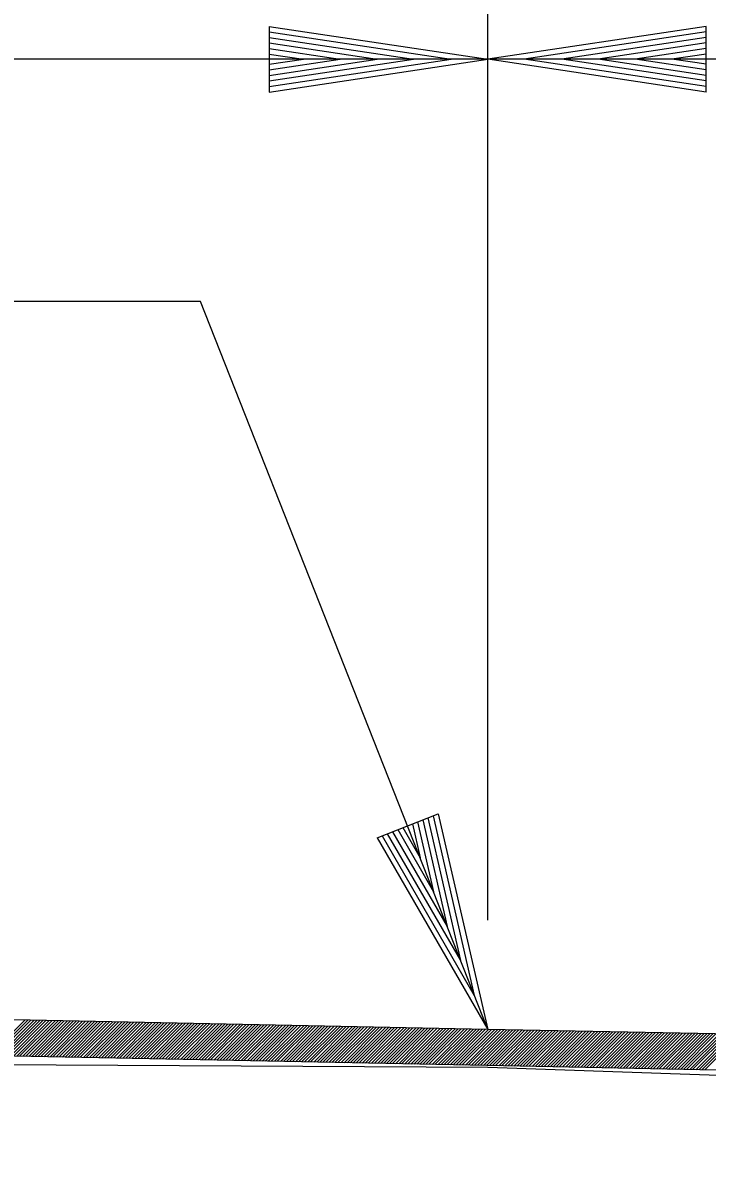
# Model space of a CAD drawing. Extents: x 2478 to 3210, y 439 to 841.
# Drawn here: x 3026.98 to 3033.24, y 785.11 to 795.46 of the extents above; entities that cross this region are included whole.
import ezdxf

# ---------------------------------------------------------------- set-up
doc = ezdxf.new("R2010")
doc.units = 0
for name, color, linetype in [('19', 7, 'Continuous'), ('R_Annotation', 7, 'Continuous'), ('R_Centerline', 7, 'Continuous'), ('R_Dimension', 7, 'Continuous'), ('R_Exist Surface', 7, 'Continuous')]:
    doc.layers.add(name, color=color, linetype=linetype)

msp = doc.modelspace()

# ---------------------------------------------------------------- linework, layer by layer
at = {"layer": '19'}
for p, q in [((3026.999, 786.348), (3026.675, 786.024)), ((3027.026, 786.347), (3026.703, 786.024)), ((3027.054, 786.347), (3026.731, 786.023)), ((3027.082, 786.346), (3026.758, 786.023)), ((3027.11, 786.346), (3026.786, 786.022)), ((3027.137, 786.345), (3026.814, 786.022)), ((3027.165, 786.345), (3026.841, 786.021)), ((3027.193, 786.344), (3026.869, 786.02)), ((3027.221, 786.344), (3026.897, 786.02)), ((3027.248, 786.343), (3026.925, 786.019)), ((3027.276, 786.342), (3026.952, 786.019)), ((3027.304, 786.342), (3026.98, 786.018)), ((3027.331, 786.341), (3027.008, 786.018)), ((3027.359, 786.341), (3027.036, 786.017)), ((3027.387, 786.34), (3027.063, 786.017)), ((3027.415, 786.34), (3027.091, 786.016)), ((3027.442, 786.339), (3027.119, 786.015)), ((3027.47, 786.339), (3027.147, 786.015)), ((3027.498, 786.338), (3027.174, 786.014)), ((3027.526, 786.337), (3027.202, 786.014)), ((3027.553, 786.337), (3027.23, 786.013)), ((3027.581, 786.336), (3027.257, 786.013)), ((3027.609, 786.336), (3027.285, 786.012)), ((3027.636, 786.335), (3027.313, 786.012)), ((3027.664, 786.335), (3027.341, 786.011)), ((3027.692, 786.334), (3027.368, 786.01)), ((3027.72, 786.334), (3027.396, 786.01)), ((3027.747, 786.333), (3027.424, 786.009)), ((3027.775, 786.332), (3027.452, 786.009)), ((3027.803, 786.332), (3027.479, 786.008)), ((3027.831, 786.331), (3027.507, 786.008)), ((3027.858, 786.331), (3027.535, 786.007)), ((3027.886, 786.33), (3027.562, 786.007)), ((3027.914, 786.33), (3027.59, 786.006)), ((3027.942, 786.329), (3027.618, 786.006)), ((3027.969, 786.329), (3027.646, 786.005)), ((3027.997, 786.328), (3027.673, 786.004)), ((3028.025, 786.327), (3027.701, 786.004)), ((3028.052, 786.327), (3027.729, 786.003)), ((3028.08, 786.326), (3027.757, 786.003)), ((3028.108, 786.326), (3027.784, 786.002)), ((3028.136, 786.325), (3027.812, 786.002)), ((3028.163, 786.325), (3027.84, 786.001)), ((3028.191, 786.324), (3027.867, 786.001)), ((3028.219, 786.324), (3027.895, 786)), ((3028.247, 786.323), (3027.923, 785.999)), ((3028.274, 786.322), (3027.951, 785.999)), ((3028.302, 786.322), (3027.978, 785.998)), ((3028.33, 786.321), (3028.006, 785.998)), ((3028.357, 786.321), (3028.034, 785.997)), ((3028.385, 786.32), (3028.062, 785.997)), ((3028.413, 786.32), (3028.089, 785.996)), ((3028.441, 786.319), (3028.117, 785.996)), ((3028.468, 786.319), (3028.145, 785.995)), ((3028.496, 786.318), (3028.173, 785.994)), ((3028.524, 786.317), (3028.2, 785.994)), ((3028.552, 786.317), (3028.228, 785.993)), ((3028.579, 786.316), (3028.256, 785.993)), ((3028.607, 786.316), (3028.283, 785.992)), ((3028.635, 786.315), (3028.311, 785.992)), ((3028.662, 786.315), (3028.339, 785.991)), ((3028.69, 786.314), (3028.367, 785.991)), ((3028.718, 786.314), (3028.394, 785.99)), ((3028.746, 786.313), (3028.422, 785.989)), ((3028.773, 786.312), (3028.45, 785.989)), ((3028.801, 786.312), (3028.478, 785.988)), ((3028.829, 786.311), (3028.505, 785.988)), ((3028.857, 786.311), (3028.533, 785.987)), ((3028.884, 786.31), (3028.561, 785.987)), ((3028.912, 786.31), (3028.588, 785.986)), ((3028.94, 786.309), (3028.616, 785.986)), ((3028.968, 786.309), (3028.644, 785.985)), ((3028.995, 786.308), (3028.672, 785.984)), ((3029.023, 786.307), (3028.699, 785.984)), ((3029.051, 786.307), (3028.727, 785.983)), ((3029.078, 786.306), (3028.755, 785.983)), ((3029.106, 786.306), (3028.783, 785.982)), ((3029.134, 786.305), (3028.81, 785.982)), ((3029.162, 786.305), (3028.838, 785.981)), ((3029.189, 786.304), (3028.866, 785.981)), ((3029.217, 786.304), (3028.893, 785.98)), ((3029.245, 786.303), (3028.921, 785.979)), ((3029.273, 786.302), (3028.949, 785.979)), ((3029.3, 786.302), (3028.977, 785.978)), ((3029.328, 786.301), (3029.004, 785.978)), ((3029.356, 786.301), (3029.032, 785.977)), ((3029.383, 786.3), (3029.06, 785.977)), ((3029.411, 786.3), (3029.088, 785.976)), ((3029.439, 786.299), (3029.115, 785.976)), ((3029.467, 786.299), (3029.143, 785.975)), ((3029.494, 786.298), (3029.171, 785.974)), ((3029.522, 786.297), (3029.199, 785.974)), ((3029.55, 786.297), (3029.226, 785.973)), ((3029.578, 786.296), (3029.254, 785.973)), ((3029.605, 786.296), (3029.282, 785.972)), ((3029.633, 786.295), (3029.309, 785.972)), ((3029.661, 786.295), (3029.337, 785.971)), ((3029.688, 786.294), (3029.365, 785.971)), ((3029.716, 786.294), (3029.393, 785.97)), ((3029.744, 786.293), (3029.42, 785.969)), ((3029.772, 786.292), (3029.448, 785.969)), ((3029.799, 786.292), (3029.476, 785.968)), ((3029.827, 786.291), (3029.504, 785.968)), ((3029.855, 786.291), (3029.531, 785.967)), ((3029.883, 786.29), (3029.559, 785.967)), ((3029.91, 786.29), (3029.587, 785.966)), ((3029.938, 786.289), (3029.614, 785.966)), ((3029.966, 786.289), (3029.642, 785.965)), ((3029.994, 786.288), (3029.67, 785.964)), ((3030.021, 786.288), (3029.698, 785.964)), ((3030.049, 786.287), (3029.725, 785.963)), ((3030.077, 786.286), (3029.753, 785.963)), ((3030.104, 786.286), (3029.781, 785.962)), ((3030.132, 786.285), (3029.809, 785.962)), ((3030.16, 786.285), (3029.836, 785.961)), ((3030.188, 786.284), (3029.864, 785.961)), ((3030.215, 786.284), (3029.892, 785.96)), ((3030.243, 786.283), (3029.919, 785.959)), ((3030.271, 786.283), (3029.947, 785.959)), ((3030.299, 786.282), (3029.975, 785.958)), ((3030.326, 786.281), (3030.003, 785.958)), ((3030.354, 786.281), (3030.03, 785.957)), ((3030.382, 786.28), (3030.058, 785.957)), ((3030.409, 786.28), (3030.086, 785.956)), ((3030.437, 786.279), (3030.114, 785.956)), ((3030.465, 786.279), (3030.141, 785.955)), ((3030.493, 786.278), (3030.169, 785.954)), ((3030.52, 786.278), (3030.197, 785.954)), ((3030.548, 786.277), (3030.225, 785.953)), ((3030.576, 786.276), (3030.252, 785.953)), ((3030.604, 786.276), (3030.28, 785.952)), ((3030.631, 786.275), (3030.308, 785.952)), ((3030.659, 786.275), (3030.335, 785.951)), ((3030.687, 786.274), (3030.363, 785.951)), ((3030.714, 786.274), (3030.391, 785.95)), ((3030.742, 786.273), (3030.419, 785.949)), ((3030.77, 786.273), (3030.446, 785.949)), ((3030.798, 786.272), (3030.474, 785.948)), ((3030.825, 786.271), (3030.502, 785.948)), ((3030.853, 786.271), (3030.53, 785.947)), ((3030.881, 786.27), (3030.557, 785.947)), ((3030.909, 786.27), (3030.585, 785.946)), ((3030.936, 786.269), (3030.613, 785.946)), ((3030.964, 786.269), (3030.64, 785.945)), ((3030.992, 786.268), (3030.668, 785.944)), ((3031.02, 786.268), (3030.696, 785.944)), ((3031.047, 786.267), (3030.724, 785.943)), ((3031.075, 786.266), (3030.751, 785.943)), ((3031.103, 786.266), (3030.779, 785.942)), ((3031.13, 786.265), (3030.807, 785.942)), ((3031.158, 786.265), (3030.835, 785.941)), ((3031.186, 786.264), (3030.862, 785.941)), ((3031.214, 786.264), (3030.89, 785.94)), ((3031.241, 786.263), (3030.918, 785.94)), ((3031.269, 786.263), (3030.945, 785.939)), ((3031.297, 786.262), (3030.973, 785.938)), ((3031.325, 786.261), (3031.001, 785.938)), ((3031.352, 786.261), (3031.029, 785.937)), ((3031.38, 786.26), (3031.056, 785.937)), ((3031.408, 786.26), (3031.084, 785.936)), ((3031.435, 786.259), (3031.112, 785.936)), ((3031.463, 786.259), (3031.14, 785.935)), ((3031.491, 786.258), (3031.167, 785.935)), ((3031.519, 786.258), (3031.195, 785.934)), ((3031.546, 786.257), (3031.223, 785.933)), ((3031.574, 786.256), (3031.251, 785.933)), ((3031.602, 786.256), (3031.278, 785.932)), ((3031.63, 786.255), (3031.306, 785.932)), ((3031.657, 786.255), (3031.334, 785.931)), ((3031.685, 786.254), (3031.361, 785.931)), ((3031.713, 786.254), (3031.389, 785.93)), ((3031.74, 786.253), (3031.417, 785.93)), ((3031.768, 786.253), (3031.445, 785.929)), ((3031.796, 786.252), (3031.472, 785.928)), ((3031.824, 786.251), (3031.5, 785.928)), ((3031.851, 786.251), (3031.528, 785.927)), ((3031.879, 786.25), (3031.556, 785.927)), ((3031.907, 786.25), (3031.583, 785.926)), ((3031.935, 786.249), (3031.611, 785.926)), ((3031.962, 786.249), (3031.639, 785.925)), ((3031.99, 786.248), (3031.666, 785.925)), ((3032.018, 786.248), (3031.694, 785.924)), ((3032.046, 786.247), (3031.722, 785.923)), ((3032.073, 786.246), (3031.75, 785.923)), ((3032.101, 786.246), (3031.777, 785.922)), ((3032.129, 786.245), (3031.805, 785.922)), ((3032.156, 786.245), (3031.833, 785.921)), ((3032.184, 786.244), (3031.861, 785.921)), ((3032.212, 786.244), (3031.888, 785.92)), ((3032.24, 786.243), (3031.916, 785.92)), ((3032.267, 786.243), (3031.944, 785.919)), ((3032.295, 786.242), (3031.971, 785.918)), ((3032.323, 786.241), (3031.999, 785.918)), ((3032.351, 786.241), (3032.027, 785.917)), ((3032.378, 786.24), (3032.055, 785.917)), ((3032.406, 786.24), (3032.082, 785.916)), ((3032.434, 786.239), (3032.11, 785.916)), ((3032.461, 786.239), (3032.138, 785.915)), ((3032.489, 786.238), (3032.166, 785.915)), ((3032.517, 786.238), (3032.193, 785.914)), ((3032.545, 786.237), (3032.221, 785.913)), ((3032.572, 786.236), (3032.249, 785.913)), ((3032.6, 786.236), (3032.277, 785.912)), ((3032.628, 786.235), (3032.304, 785.912)), ((3032.656, 786.235), (3032.332, 785.911)), ((3032.683, 786.234), (3032.36, 785.911)), ((3032.711, 786.234), (3032.387, 785.91)), ((3032.739, 786.233), (3032.415, 785.91)), ((3032.766, 786.233), (3032.443, 785.909)), ((3032.794, 786.232), (3032.471, 785.908)), ((3032.822, 786.231), (3032.498, 785.908)), ((3032.85, 786.231), (3032.526, 785.907)), ((3032.877, 786.23), (3032.554, 785.907)), ((3032.905, 786.23), (3032.582, 785.906)), ((3032.933, 786.229), (3032.609, 785.906)), ((3032.961, 786.229), (3032.637, 785.905)), ((3032.988, 786.228), (3032.665, 785.905)), ((3033.016, 786.228), (3032.692, 785.904)), ((3033.044, 786.227), (3032.72, 785.903)), ((3033.072, 786.226), (3032.748, 785.903)), ((3033.099, 786.226), (3032.776, 785.902)), ((3033.127, 786.225), (3032.803, 785.902)), ((3033.155, 786.225), (3032.831, 785.901)), ((3033.182, 786.224), (3032.859, 785.901)), ((3033.21, 786.224), (3032.887, 785.9)), ((3033.238, 786.223), (3032.914, 785.9)), ((3033.266, 786.223), (3032.942, 785.899)), ((3033.293, 786.222), (3032.97, 785.898)), ((3033.321, 786.222), (3032.997, 785.898)), ((3033.349, 786.221), (3033.025, 785.897)), ((3033.377, 786.22), (3033.053, 785.897)), ((3033.404, 786.22), (3033.081, 785.896)), ((3033.432, 786.219), (3033.108, 785.896)), ((3033.46, 786.219), (3033.136, 785.895)), ((3033.487, 786.218), (3033.164, 785.895)), ((3033.515, 786.218), (3033.192, 785.894)), ((3033.543, 786.217), (3033.219, 785.893))]:
    msp.add_line(p, q, dxfattribs=at)
at = {"layer": 'R_Annotation'}
for p, q in [((3031.233, 786.263), (3009.233, 786.703)), ((3031.227, 785.933), (3009.227, 786.373)), ((3053.233, 785.823), (3031.233, 786.263)), ((3053.227, 785.493), (3031.227, 785.933))]:
    msp.add_line(p, q, dxfattribs=at)
at = {"layer": 'R_Centerline'}
msp.add_line((3031.233, 787.263), (3031.233, 797.33), dxfattribs=at)
at = {"layer": 'R_Dimension'}
for p, q in [((3029.233, 795.43), (3031.233, 795.13)), ((3029.233, 795.43), (3029.233, 794.83)), ((3033.233, 795.43), (3031.233, 795.13)), ((3033.233, 794.83), (3033.233, 795.43)), ((3029.233, 795.38), (3030.899, 795.13)), ((3029.233, 795.329), (3030.555, 795.13)), ((3033.233, 795.38), (3031.567, 795.13)), ((3033.233, 795.329), (3031.911, 795.13)), ((3029.233, 795.279), (3030.222, 795.13)), ((3029.233, 795.227), (3029.883, 795.13)), ((3033.233, 795.279), (3032.244, 795.13)), ((3033.233, 795.228), (3032.583, 795.13)), ((3070.657, 795.13), (2989.723, 795.13)), ((3029.233, 795.177), (3029.549, 795.13)), ((3029.233, 794.83), (3031.233, 795.13)), ((3029.233, 795.032), (3029.883, 795.13)), ((3029.233, 794.931), (3030.555, 795.13)), ((3029.233, 794.88), (3030.899, 795.13)), ((3029.233, 794.981), (3030.222, 795.13)), ((3029.233, 795.083), (3029.549, 795.13)), ((3033.233, 794.83), (3031.233, 795.13)), ((3033.233, 794.88), (3031.567, 795.13)), ((3033.233, 794.931), (3031.911, 795.13)), ((3033.233, 794.981), (3032.244, 795.13)), ((3033.233, 795.033), (3032.583, 795.13)), ((3033.233, 795.177), (3032.917, 795.13)), ((3033.233, 795.083), (3032.917, 795.13)), ((3030.221, 788.014), (3030.78, 788.234)), ((3030.639, 788.179), (3030.863, 787.204)), ((3030.686, 788.197), (3030.985, 786.894)), ((3030.733, 788.216), (3031.111, 786.574)), ((3030.78, 788.234), (3031.233, 786.263)), ((3030.362, 788.07), (3030.863, 787.204)), ((3030.41, 788.089), (3030.739, 787.519)), ((3030.457, 788.107), (3030.616, 787.83)), ((3030.544, 788.141), (3030.616, 787.83)), ((3030.592, 788.16), (3030.739, 787.519)), ((3030.221, 788.014), (3031.233, 786.263)), ((3030.268, 788.033), (3031.111, 786.574)), ((3030.315, 788.051), (3030.985, 786.894))]:
    msp.add_line(p, q, dxfattribs=at)
msp.add_lwpolyline([(3031.233, 786.263), (3028.606, 792.916), (3026.738, 792.916)], dxfattribs=at)
at = {"layer": 'R_Exist Surface'}
msp.add_lwpolyline([(2974.394, 779.542), (2980.464, 779.356), (2991.6, 780.578), (3008.322, 785.91), (3009.233, 786.036), (3031.233, 785.919), (3053.233, 785.156), (3055.82, 784.789), (3076.957, 782.83), (3083.428, 781.714), (3088.64, 782.82)], dxfattribs=at)

doc.saveas('drawing.dxf')
